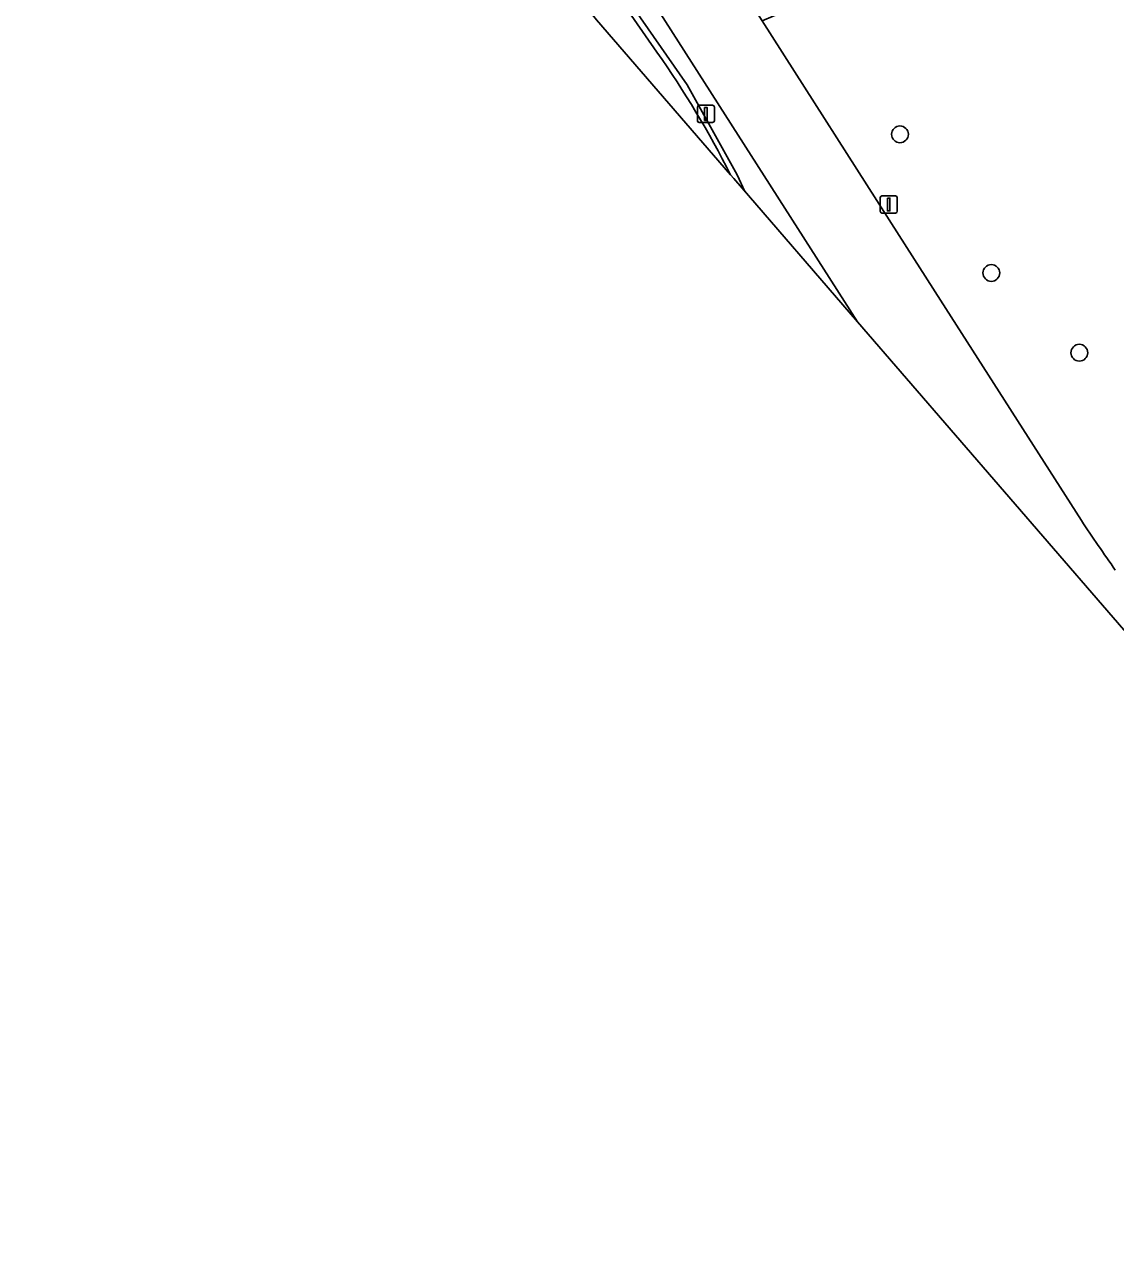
# Model space of a CAD drawing. Extents: x 156661 to 157576, y 383570 to 384425.
# Drawn here: x 157188.9 to 157252.4, y 383639.2 to 383711.1 of the extents above; entities that cross this region are included whole.
import ezdxf

# ---------------------------------------------------------------- set-up
doc = ezdxf.new("R2010")
doc.units = 0
for name, color, linetype in [('IMGEO_Berm_groen', 7, 'Continuous'), ('IMGEO_Boom', 7, 'Continuous'), ('IMGEO_Fietspad_gesloten', 7, 'Continuous'), ('IMGEO_Gemengd_bos', 7, 'Continuous'), ('IMGEO_Hek', 7, 'Continuous'), ('IMGEO_Lichtmast', 7, 'Continuous'), ('IMGEO_Rijbaan_lokaal_open', 7, 'Continuous'), ('IMGEO_Verkeersbordpaal', 7, 'Continuous')]:
    doc.layers.add(name, color=color, linetype=linetype)

msp = doc.modelspace()

# ---------------------------------------------------------------- linework, layer by layer
at = {"layer": 'IMGEO_Berm_groen'}
for points in [[(157198.145, 383748.914), (157205.551, 383738.59), (157225.711, 383709.501)], [(157229.992, 383702.365), (157230.186, 383702.14), (157237.396, 383693.8), (157214.571, 383729.509), (157212.581, 383732.98), (157210.224, 383737.387), (157208.207, 383741.37)]]:
    msp.add_lwpolyline(points, dxfattribs=at)
msp.add_arc((157180.752, 383677.681), 55.08, 26.62502, 35.28948, dxfattribs=at)
at = {"layer": 'IMGEO_Boom'}
for centre in [(157239.874, 383704.722), (157245.199, 383696.643), (157250.326, 383691.996)]:
    msp.add_circle(centre, 0.489, dxfattribs=at)
at = {"layer": 'IMGEO_Fietspad_gesloten'}
for points in [[(157225.711, 383709.501), (157205.551, 383738.59), (157198.145, 383748.914)], [(157194.394, 383747.91), (157198.785, 383741.887), (157205.946, 383731.565), (157222.191, 383711.388), (157229.992, 383702.365)]]:
    msp.add_lwpolyline(points, dxfattribs=at)
msp.add_arc((157180.752, 383677.681), 55.08, 26.62502, 35.28948, dxfattribs=at)
at = {"layer": 'IMGEO_Gemengd_bos'}
msp.add_lwpolyline([(157381.207, 383680.69), (157394.48, 383676.444), (157398.069, 383669.046), (157409.138, 383666.082), (157412.12, 383680.62), (157406.857, 383688.859), (157405.202, 383690.908), (157403.342, 383692.773), (157393.317, 383702.255), (157391.63, 383719.705), (157368.143, 383749.98), (157358.346, 383762.608), (157326.234, 383749.98), (157285.189, 383733.84), (157232.486, 383711.598), (157231.842, 383711.326), (157239.82, 383698.833), (157242.24, 383695.049), (157250.444, 383682.213)], dxfattribs=at)
msp.add_arc((157445.142, 383813.781), 234.984, 214.04898, 214.9023, dxfattribs=at)
at = {"layer": 'IMGEO_Hek'}
msp.add_lwpolyline([(157230.832, 383701.393), (157230.39, 383702.37), (157227.472, 383707.602), (157203.414, 383742.175), (157199.917, 383746.99), (157196.263, 383751.798), (157192.853, 383755.755), (157188.865, 383759.532)], dxfattribs=at)
at = {"layer": 'IMGEO_Lichtmast'}
for p, q in [((157238.723, 383700.235), (157238.723, 383701.035)), ((157238.723, 383701.035), (157238.723, 383700.235)), ((157238.823, 383701.135), (157239.613, 383701.135)), ((157239.613, 383701.135), (157238.823, 383701.135)), ((157239.713, 383701.035), (157239.713, 383700.235)), ((157239.713, 383700.235), (157239.713, 383701.035)), ((157239.613, 383700.135), (157238.823, 383700.135)), ((157238.823, 383700.135), (157239.613, 383700.135))]:
    msp.add_line(p, q, dxfattribs=at)
msp.add_lwpolyline([(157239.143, 383701.01), (157239.293, 383701.01), (157239.293, 383700.26), (157239.143, 383700.26), (157239.143, 383701.01)], dxfattribs=at)
for centre, start, end in [((157238.823, 383701.035), 90, 180), ((157238.823, 383701.035), 90, 180), ((157239.613, 383701.035), 0, 90), ((157239.613, 383701.035), 360, 90), ((157238.823, 383700.235), 180, 270), ((157238.823, 383700.235), 180, 270), ((157239.613, 383700.235), 270, 0), ((157239.613, 383700.235), 270, 0)]:
    msp.add_arc(centre, 0.1, start, end, dxfattribs=at)
at = {"layer": 'IMGEO_Rijbaan_lokaal_open'}
for points in [[(157250.444, 383682.213), (157242.24, 383695.049), (157239.82, 383698.833), (157231.842, 383711.326), (157225.784, 383720.815), (157222.557, 383725.869), (157219.123, 383731.24), (157218.844, 383731.719), (157217.227, 383734.492), (157213.898, 383740.683), (157213.251, 383741.992), (157212.135, 383744.249), (157211.913, 383744.789), (157211.37, 383746.108), (157211.011, 383747.138)], [(157208.207, 383741.37), (157210.224, 383737.387), (157212.581, 383732.98), (157214.571, 383729.509), (157237.396, 383693.8), (157257.379, 383670.684), (157284.92, 383639.23)]]:
    msp.add_lwpolyline(points, dxfattribs=at)
msp.add_arc((157445.142, 383813.781), 234.984, 214.04898, 214.9023, dxfattribs=at)
at = {"layer": 'IMGEO_Verkeersbordpaal'}
for p, q in [((157228.067, 383705.511), (157228.067, 383706.311)), ((157228.067, 383706.311), (157228.067, 383705.511)), ((157228.167, 383706.411), (157228.957, 383706.411)), ((157228.957, 383706.411), (157228.167, 383706.411)), ((157229.057, 383706.311), (157229.057, 383705.511)), ((157229.057, 383705.511), (157229.057, 383706.311)), ((157228.957, 383705.411), (157228.167, 383705.411)), ((157228.167, 383705.411), (157228.957, 383705.411))]:
    msp.add_line(p, q, dxfattribs=at)
msp.add_lwpolyline([(157228.487, 383706.286), (157228.637, 383706.286), (157228.637, 383705.536), (157228.487, 383705.536), (157228.487, 383706.286)], dxfattribs=at)
for centre, start, end in [((157228.167, 383706.311), 90, 180), ((157228.167, 383706.311), 90, 180), ((157228.957, 383706.311), 0, 90), ((157228.957, 383706.311), 360, 90), ((157228.167, 383705.511), 180, 270), ((157228.167, 383705.511), 180, 270), ((157228.957, 383705.511), 270, 0), ((157228.957, 383705.511), 270, 0)]:
    msp.add_arc(centre, 0.1, start, end, dxfattribs=at)

doc.saveas('drawing.dxf')
